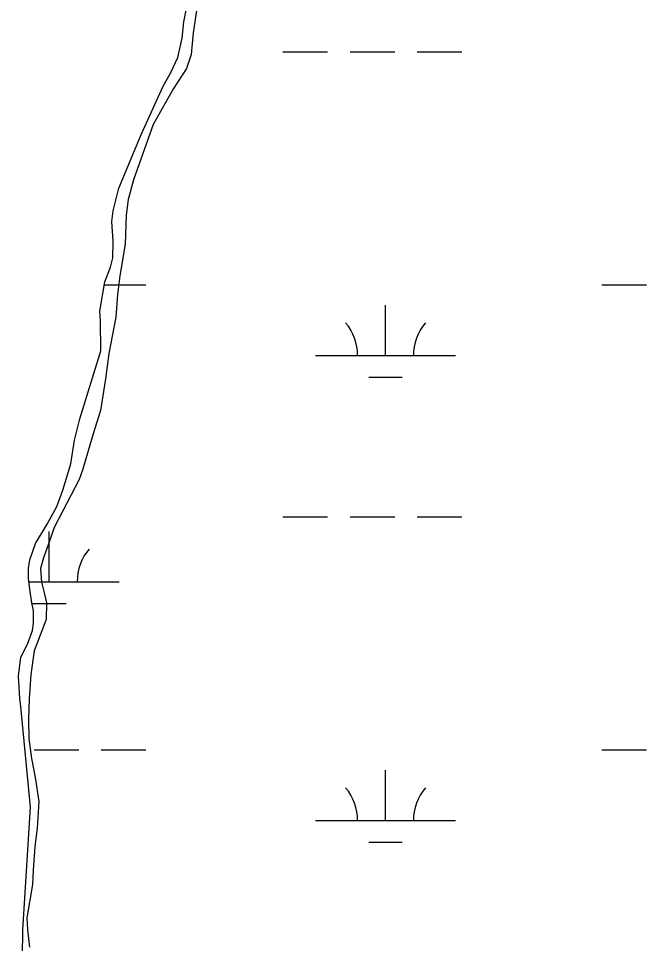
# Model space of a CAD drawing. Extents: x 3161564 to 3199464, y 849354 to 874788.
# Drawn here: x 3177134 to 3177583, y 867892 to 868553 of the extents above; entities that cross this region are included whole.
import ezdxf

# ---------------------------------------------------------------- set-up
doc = ezdxf.new("R2010")
doc.units = 0
for name, color, linetype in [('V-SITE-VEGE', 7, 'Continuous'), ('V-TOPO-SHOR', 7, 'Continuous'), ('V-WETL-SWMP', 7, 'Continuous')]:
    doc.layers.add(name, color=color, linetype=linetype)

msp = doc.modelspace()

# ---------------------------------------------------------------- linework, layer by layer
at = {"layer": 'V-SITE-VEGE'}
msp.add_lwpolyline([(3177261.79, 868565.32), (3177258.58, 868543.13), (3177257.11, 868527.68), (3177253.63, 868517.45), (3177244.43, 868503.36), (3177229.77, 868477.54), (3177215.75, 868437.89), (3177211.9, 868423.93), (3177210.55, 868412.72), (3177209.96, 868391.9), (3177206.13, 868369.34), (3177204.4, 868355.88), (3177203.18, 868339.68), (3177198.24, 868313.63), (3177195.89, 868295.56), (3177192.31, 868273), (3177186.86, 868256.29), (3177179.42, 868230.24), (3177176.94, 868223.63), (3177159.17, 868189.08), (3177155.82, 868179.36), (3177151.35, 868167.51), (3177149.37, 868159.91), (3177150, 868150.07), (3177152.26, 868141.6), (3177153.52, 868135.24), (3177153.28, 868123.41), (3177144.84, 868100.84), (3177142.5, 868084.01), (3177141.28, 868066.56), (3177140.68, 868051.86), (3177140.95, 868038.15), (3177142.84, 868023.82), (3177145.48, 868010.37), (3177148.12, 867993.18), (3177146.9, 867973.99), (3177145.3, 867961.02), (3177143.96, 867944.07), (3177143.6, 867933.85), (3177139.52, 867910.05), (3177139.91, 867901.45), (3177141.55, 867888.99)], dxfattribs=at)
at = {"layer": 'V-TOPO-SHOR'}
msp.add_lwpolyline([(3177136.38, 867882.04), (3177136.73, 867901.11), (3177142.08, 867989.09), (3177135.37, 868061.23), (3177134.49, 868066.84), (3177133.59, 868082.91), (3177135.32, 868096.37), (3177139.91, 868105.72), (3177143.64, 868115.45), (3177144.38, 868120.81), (3177144.24, 868129.66), (3177143.11, 868135.26), (3177141.85, 868143.36), (3177140.84, 868152.71), (3177140.7, 868160.06), (3177141.57, 868166.04), (3177145.79, 868177.76), (3177153.99, 868191.48), (3177161.07, 868204.2), (3177165.3, 868215.92), (3177171, 868234.62), (3177173.59, 868251.57), (3177177.43, 868266.9), (3177192.56, 868315.53), (3177192.15, 868337.33), (3177191.77, 868344.06), (3177195.23, 868364.88), (3177199.45, 868375.35), (3177201.06, 868382.21), (3177201.17, 868394.04), (3177200.27, 868408), (3177201.38, 868415.85), (3177205.35, 868431.93), (3177221.61, 868470.71), (3177237.01, 868505), (3177242.48, 868514.73), (3177247.58, 868525.46), (3177250.55, 868539.29), (3177251.9, 868551.01), (3177254.12, 868562.85)], dxfattribs=at)
at = {"layer": 'V-WETL-SWMP'}
for p, q in [((3177251.9, 868551.01), (3177254.13, 868562.85)), ((3177250.55, 868539.29), (3177251.9, 868551.01)), ((3177247.58, 868525.46), (3177250.55, 868539.29)), ((3177322.63, 868529.39), (3177354.63, 868529.39)), ((3177370.63, 868529.39), (3177402.63, 868529.39)), ((3177418.63, 868529.39), (3177450.63, 868529.39)), ((3177242.48, 868514.73), (3177247.58, 868525.46)), ((3177237.02, 868505), (3177242.48, 868514.73)), ((3177221.61, 868470.71), (3177237.02, 868505)), ((3177205.35, 868431.93), (3177221.61, 868470.71)), ((3177201.38, 868415.85), (3177205.35, 868431.93)), ((3177200.27, 868408), (3177201.38, 868415.85)), ((3177201.17, 868394.05), (3177200.27, 868408)), ((3177201.06, 868382.21), (3177201.17, 868394.05)), ((3177199.45, 868375.35), (3177201.06, 868382.21)), ((3177195.23, 868364.88), (3177199.45, 868375.35)), ((3177191.77, 868344.06), (3177195.23, 868364.88)), ((3177194.9, 868362.89), (3177224.72, 868362.89)), ((3177550.63, 868362.89), (3177582.63, 868362.89)), ((3177192.16, 868337.33), (3177191.77, 868344.06)), ((3177396.04, 868312.15), (3177396.04, 868348.15)), ((3177192.56, 868315.53), (3177192.16, 868337.33)), ((3177177.43, 868266.91), (3177192.56, 868315.53)), ((3177346.04, 868312.15), (3177446.04, 868312.15)), ((3177384.04, 868296.72), (3177408.04, 868296.72)), ((3177173.59, 868251.57), (3177177.43, 868266.91)), ((3177171, 868234.62), (3177173.59, 868251.57)), ((3177165.3, 868215.92), (3177171, 868234.62)), ((3177161.08, 868204.2), (3177165.3, 868215.92)), ((3177153.99, 868191.48), (3177161.08, 868204.2)), ((3177322.63, 868196.72), (3177354.63, 868196.72)), ((3177370.63, 868196.72), (3177402.63, 868196.72)), ((3177418.63, 868196.72), (3177450.63, 868196.72)), ((3177145.79, 868177.76), (3177153.99, 868191.48)), ((3177155.57, 868150.29), (3177155.57, 868186.29)), ((3177141.57, 868166.04), (3177145.79, 868177.76)), ((3177140.71, 868160.06), (3177141.57, 868166.04)), ((3177140.84, 868152.71), (3177140.71, 868160.06)), ((3177141.85, 868143.36), (3177140.84, 868152.71)), ((3177141.1, 868150.29), (3177205.57, 868150.29)), ((3177143.11, 868135.26), (3177141.85, 868143.36)), ((3177144.24, 868129.66), (3177143.11, 868135.26)), ((3177143.57, 868134.86), (3177167.57, 868134.86)), ((3177144.38, 868120.81), (3177144.24, 868129.66)), ((3177143.64, 868115.45), (3177144.38, 868120.81)), ((3177139.91, 868105.73), (3177143.64, 868115.45)), ((3177135.32, 868096.37), (3177139.91, 868105.73)), ((3177133.59, 868082.91), (3177135.32, 868096.37)), ((3177134.49, 868066.84), (3177133.59, 868082.91)), ((3177135.37, 868061.23), (3177134.49, 868066.84)), ((3177142.08, 867989.09), (3177135.37, 868061.23)), ((3177144.72, 868030.22), (3177176.72, 868030.22)), ((3177192.72, 868030.22), (3177224.72, 868030.22)), ((3177550.63, 868030.22), (3177582.63, 868030.22)), ((3177396.04, 867979.48), (3177396.04, 868015.48)), ((3177136.73, 867901.11), (3177142.08, 867989.09)), ((3177346.04, 867979.48), (3177446.04, 867979.48)), ((3177384.04, 867964.05), (3177408.04, 867964.05)), ((3177136.38, 867882.04), (3177136.73, 867901.11))]:
    msp.add_line(p, q, dxfattribs=at)
for centre, start, end in [((3177340.8, 868312.63), 359.22818, 40.77184), ((3177451.28, 868312.63), 139.22818, 180.77184), ((3177210.81, 868150.76), 139.22818, 180.77184), ((3177340.8, 867979.95), 359.22818, 40.77184), ((3177451.28, 867979.95), 139.22818, 180.77184)]:
    msp.add_arc(centre, 35.25, start, end, dxfattribs=at)

doc.saveas('drawing.dxf')
